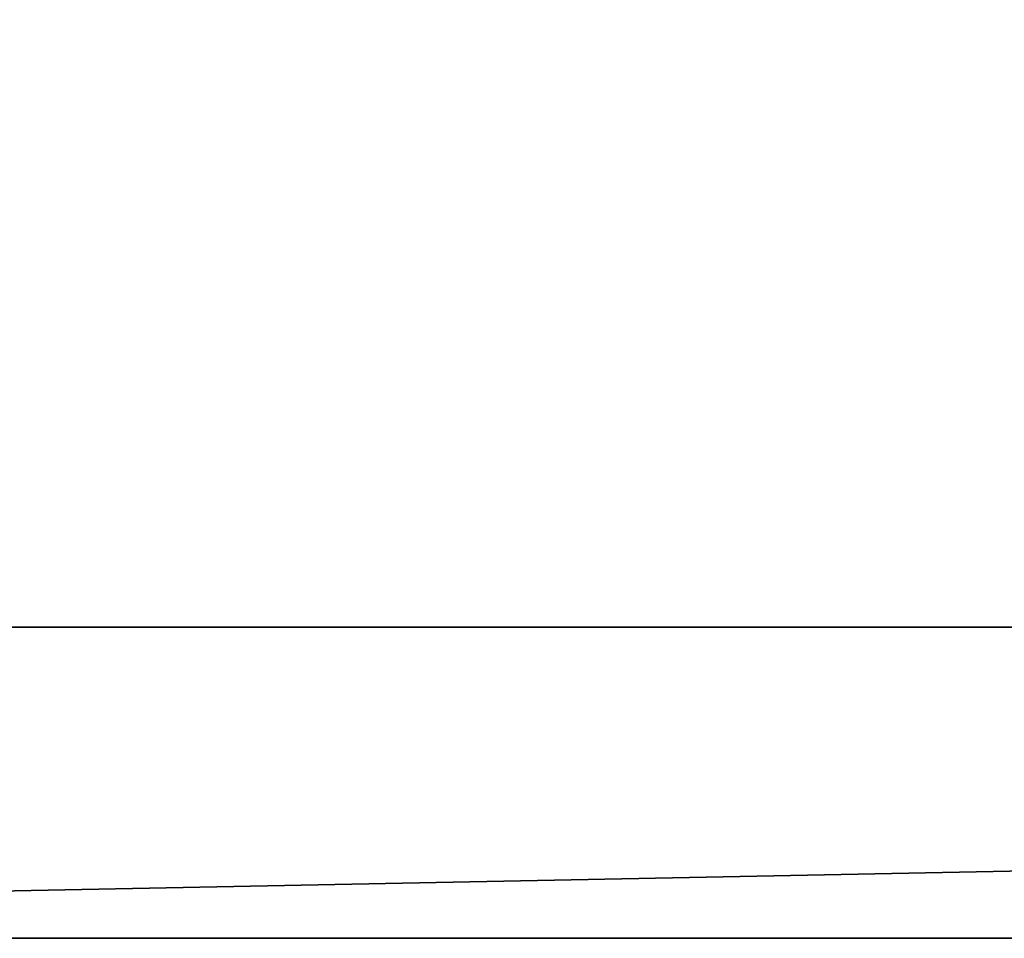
# Model space of a CAD drawing. Header units: inches. Extents: x -9.7 to 9.7, y -2.4 to 4.3.
# Tile 518 of 656: x -1.939 to -1.588, y -2.448 to -2.12. Entities that reach past the tile are written whole.
import ezdxf

# ---------------------------------------------------------------- set-up
doc = ezdxf.new("R2010")
doc.units = ezdxf.units.IN
doc.header["$LTSCALE"] = 101.851852
doc.header["$MEASUREMENT"] = 0
for name, color, linetype in [('8370', 7, 'CONTINUOUS'), ('8384', 7, 'CONTINUOUS'), ('8393', 7, 'CONTINUOUS')]:
    doc.layers.add(name, color=color, linetype=linetype)

msp = doc.modelspace()

# ---------------------------------------------------------------- linework, layer by layer
at = {"layer": '8370', "linetype": 'CONTINUOUS'}
for points in [[(-2.79289, -2.4479, 13.45667), (2.79289, -2.4479, 13.45667), (-2.79289, -0.18516, 15.71941), (-2.79289, -2.4479, 13.45667)], [(-2.79289, -0.18516, 15.71941), (2.79289, -2.4479, 13.45667), (2.79289, -0.18516, 15.71941), (-2.79289, -0.18516, 15.71941)]]:
    msp.add_3dface(points, dxfattribs=at)
at = {"layer": '8384', "linetype": 'CONTINUOUS'}
for points in [[(-2.79289, -0.07414, 15.6084), (2.79289, -0.07414, 15.6084), (-2.79289, -2.33688, 13.34565), (-2.79289, -0.07414, 15.6084)], [(-2.79289, -2.33688, 13.34565), (2.79289, -0.07414, 15.6084), (2.79289, -2.33688, 13.34565), (-2.79289, -2.33688, 13.34565)]]:
    msp.add_3dface(points, dxfattribs=at)
at = {"layer": '8393', "linetype": 'CONTINUOUS'}
for points in [[(2.79289, -2.4479, 13.45667), (-2.79289, -2.4479, 13.45667), (2.79289, -2.33688, 13.34565), (2.79289, -2.4479, 13.45667)], [(-2.79289, -2.4479, 13.45667), (-2.79289, -2.33688, 13.34565), (2.79289, -2.33688, 13.34565), (-2.79289, -2.4479, 13.45667)]]:
    msp.add_3dface(points, dxfattribs=at)

doc.saveas('drawing.dxf')
